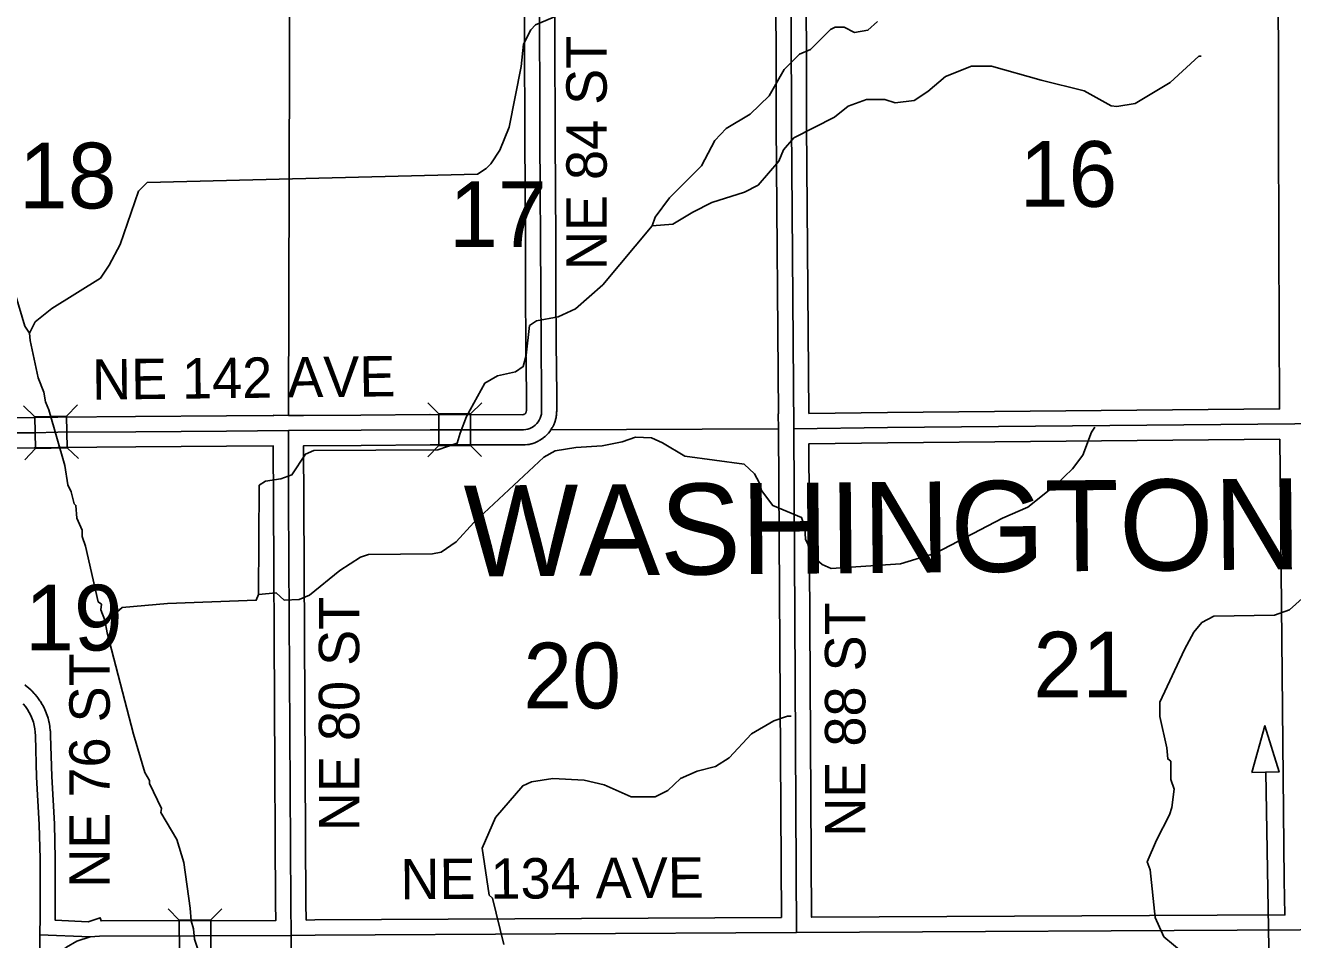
# Model space of a CAD drawing. Extents: x -1403959 to 81668, y -1400582 to 11018.
# Drawn here: x 8015.9 to 8258.6, y 9697.7 to 9872.7 of the extents above; entities that cross this region are included whole.
import ezdxf

# ---------------------------------------------------------------- set-up
doc = ezdxf.new("R2010")
doc.units = 0
for name, color, linetype in [('tdCiCoBndryTxt', 7, 'Continuous'), ('tdCiMapFrame', 7, 'Continuous'), ('tdCiSecText', 7, 'Continuous'), ('tdCiSectLine', 7, 'Continuous'), ('tdCoCityStreetMajor', 7, 'Continuous'), ('tdCoCoBndryPart', 7, 'Continuous'), ('tdCoSectLinePart', 7, 'Continuous'), ('tdCoSectNmbr', 7, 'Continuous'), ('tdCoStrucNonDivPri', 7, 'Continuous'), ('tdCoSurfBitum', 7, 'Continuous')]:
    doc.layers.add(name, color=color, linetype=linetype)

msp = doc.modelspace()

# ---------------------------------------------------------------- linework, layer by layer
at = {"layer": 'tdCiCoBndryTxt'}
for points in [[(8018.71, 9698.59), (8018.75, 9702.12), (8018.75, 9710.88), (8018.75, 9713.13), (8018.58, 9719.69), (8018.05, 9728.76), (8017.84, 9736.7), (8017.81, 9737.36), (8017.73, 9738.02), (8017.61, 9738.68), (8017.44, 9739.32), (8017.23, 9739.96), (8016.97, 9740.57), (8016.67, 9741.16), (8016.32, 9741.73), (8015.93, 9742.28), (8015.51, 9742.79)], [(8066.84, 9698.47), (8066.74, 9704.6)], [(8018.28, 9689.32), (8018.48, 9691.36), (8018.65, 9693.4), (8018.67, 9695.48), (8018.71, 9698.59)], [(8018.28, 9689.32), (8019.85, 9691.76), (8021.11, 9693.56), (8022.48, 9695.12), (8023.81, 9696.26), (8025.78, 9697.36), (8028.35, 9698.19)], [(8018.71, 9698.59), (8028.35, 9698.19)], [(8028.35, 9698.19), (8030.11, 9698.34), (8066.84, 9698.47), (8071.38, 9698.54), (8163.47, 9699.05), (8163.59, 9699.05), (8260.05, 9699.54), (8308.4, 9700.13), (8357.42, 9700.01), (8414.4, 9700.05), (8433.12, 9699.96), (8433.24, 9699.96), (8439.37, 9699.87), (8453.64, 9699.75)], [(8067.15, 9602.72), (8067.1, 9602.78), (8066.99, 9602.98), (8066.92, 9603.2), (8066.87, 9603.78), (8066.83, 9636.91), (8066.84, 9698.47)]]:
    msp.add_lwpolyline(points, dxfattribs=at)
at = {"layer": 'tdCiMapFrame'}
for points in [[(8163.59, 9699.05), (8163.04, 9795.44), (8162.62, 9853.58), (8162.51, 9892.6), (8162.49, 9925.83), (8162.35, 9988.62), (8163.18, 10082.81)], [(8111.32, 9795.26), (8111.73, 9795.31), (8112.12, 9795.4), (8112.51, 9795.53), (8112.88, 9795.71), (8113.22, 9795.92), (8113.54, 9796.18), (8113.83, 9796.46), (8114.09, 9796.78), (8114.31, 9797.13), (8114.49, 9797.49), (8114.62, 9797.88), (8114.72, 9798.28), (8114.76, 9798.85), (8114.78, 9802), (8114.68, 9811.82), (8114.6, 9821.54), (8114.57, 9831.54), (8114.51, 9841.25), (8114.45, 9851.04), (8114.41, 9860.83), (8114.37, 9870.7), (8114.45, 9880.73)], [(8163.04, 9795.44), (8181.04, 9795.69), (8258.99, 9796.38), (8290.61, 9796.66), (8320.98, 9797.05), (8356.04, 9797.35), (8400.14, 9796.99), (8414.11, 9796.9), (8452.51, 9796.61), (8489.27, 9796.38), (8509.85, 9796.25), (8522.5, 9795.84), (8527.34, 9795.36), (8536.32, 9795.36), (8548.51, 9795.56)], [(7990.42, 9792.62), (7991.29, 9793.41), (7991.8, 9793.77), (7992.21, 9794), (7992.63, 9794.19), (7993.06, 9794.35), (7993.51, 9794.48), (7993.96, 9794.57), (7994.42, 9794.63), (7995.79, 9794.65), (8004.88, 9794.67), (8017.57, 9794.71), (8022.13, 9794.8), (8037.05, 9794.88), (8054.43, 9795.03), (8066.29, 9795.1)], [(8066.29, 9795.1), (8080.2, 9795.18), (8093.4, 9795.28), (8111.32, 9795.26)], [(8066.74, 9704.6), (8066.32, 9781.41), (8066.29, 9795), (8066.29, 9795.1)]]:
    msp.add_lwpolyline(points, dxfattribs=at)
at = {"layer": 'tdCiSecText'}
for points in [[(8015.56, 9799.83), (8017.74, 9797.74), (8023.79, 9797.86)], [(8025.89, 9800.05), (8023.79, 9797.86), (8023.92, 9791.81)], [(8092.97, 9800.45), (8095.11, 9798.3), (8101.16, 9798.3)], [(8103.3, 9800.43), (8101.16, 9798.3), (8101.16, 9792.25)], [(8015.78, 9789.5), (8017.87, 9791.69), (8017.74, 9797.74)], [(8092.96, 9790.12), (8095.1, 9792.25), (8095.11, 9798.3)], [(8026.06, 9789.77), (8023.92, 9791.81), (8017.87, 9791.69)], [(8103.25, 9790.15), (8101.16, 9792.25), (8095.1, 9792.25)], [(8043.23, 9703.55), (8045.38, 9701.42), (8051.43, 9701.44)], [(8053.56, 9703.59), (8051.43, 9701.44), (8051.45, 9695.39)], [(8043.27, 9693.22), (8045.4, 9695.37), (8045.38, 9701.42)]]:
    msp.add_lwpolyline(points, dxfattribs=at)
at = {"layer": 'tdCiSectLine'}
for points in [[(8069.69, 9701.42), (8071.34, 9701.44), (8071.36, 9701.44), (8160.68, 9701.93), (8160.13, 9795.41), (8160.09, 9798.3), (8160.11, 9798.3), (8159.72, 9853.56), (8159.72, 9853.57), (8159.61, 9889.68)], [(8165.92, 9798.38), (8181, 9798.59), (8181.02, 9798.59), (8256.08, 9799.25), (8255.94, 9830.92), (8255.94, 9830.93), (8255.91, 9853.64), (8255.85, 9890), (8253.58, 9890), (8180.84, 9889.84), (8165.42, 9889.72), (8165.52, 9853.59), (8165.92, 9798.38)], [(8004.87, 9797.57), (8017.53, 9797.61), (8022.07, 9797.7), (8022.11, 9797.7), (8037.03, 9797.78), (8054.41, 9797.93), (8054.42, 9797.93), (8063.37, 9797.99), (8063.37, 9797.99), (8063.45, 9797.99), (8063.45, 9798.06), (8066.31, 9798.01), (8069.18, 9798.02), (8069.18, 9798.02), (8080.18, 9798.09), (8093.38, 9798.18), (8093.4, 9798.18), (8093.41, 9798.18), (8111.16, 9798.16), (8111.24, 9798.17), (8111.32, 9798.19), (8111.4, 9798.22), (8111.48, 9798.25), (8111.55, 9798.3), (8111.61, 9798.35), (8111.67, 9798.41), (8111.73, 9798.47), (8111.77, 9798.55), (8111.81, 9798.62), (8111.84, 9798.7), (8111.84, 9798.71), (8111.85, 9798.95), (8111.87, 9801.99), (8111.78, 9811.8), (8111.78, 9811.8), (8111.7, 9821.51), (8111.7, 9821.53), (8111.66, 9831.52), (8111.55, 9851.02), (8111.55, 9851.03), (8111.47, 9870.68), (8111.47, 9870.7), (8111.47, 9870.72), (8111.55, 9880.75)], [(8117.35, 9880.7), (8117.28, 9870.69), (8117.35, 9851.05), (8117.47, 9831.55), (8117.47, 9831.55), (8117.51, 9821.55), (8117.58, 9811.85), (8117.68, 9802.02), (8117.68, 9802), (8117.68, 9801.98), (8117.66, 9798.83), (8117.65, 9798.66), (8117.65, 9798.65), (8117.61, 9798.08), (8117.59, 9797.9), (8117.56, 9797.71), (8117.54, 9797.61), (8117.45, 9797.21), (8117.43, 9797.13), (8117.37, 9796.95), (8117.36, 9796.9), (8117.22, 9796.52), (8117.17, 9796.38), (8117.1, 9796.22), (8116.92, 9795.85), (8116.91, 9795.84), (8116.82, 9795.68), (8116.76, 9795.57), (8116.54, 9795.23), (8116.5, 9795.17), (8116.39, 9795.02), (8116.35, 9794.96), (8116.09, 9794.65), (8116.02, 9794.55), (8115.89, 9794.41), (8115.88, 9794.4), (8115.59, 9794.12), (8115.46, 9793.99), (8115.35, 9793.9), (8115.03, 9793.65), (8114.99, 9793.62), (8114.84, 9793.51), (8114.76, 9793.46), (8114.42, 9793.25), (8114.33, 9793.19), (8114.16, 9793.1), (8114.13, 9793.09), (8113.76, 9792.91), (8113.62, 9792.85), (8113.46, 9792.79), (8113.08, 9792.66), (8113.06, 9792.65), (8112.88, 9792.59), (8112.77, 9792.57), (8112.37, 9792.48), (8112.29, 9792.46), (8112.11, 9792.43), (8112.05, 9792.42), (8111.65, 9792.38), (8111.51, 9792.36), (8111.32, 9792.36), (8111.32, 9792.36), (8093.41, 9792.38), (8080.22, 9792.28), (8080.21, 9792.28), (8069.2, 9792.22), (8069.22, 9781.42), (8069.65, 9704.63), (8069.69, 9701.42)], [(8166.48, 9701.96), (8257.1, 9702.42), (8256.99, 9709.08), (8256.99, 9709.1), (8256.26, 9781.31), (8256.12, 9793.45), (8256.12, 9793.45), (8256.12, 9793.45), (8181.08, 9792.78), (8165.96, 9792.58), (8165.96, 9792.56), (8165.95, 9792.56), (8166.48, 9701.96), (8166.48, 9701.96), (8166.48, 9701.96)], [(8027.95, 9701.11), (8030.21, 9701.85), (8030.41, 9701.24), (8063.89, 9701.36), (8063.84, 9704.56), (8063.84, 9704.58), (8063.42, 9781.39), (8063.42, 9781.4), (8063.39, 9792.18), (8054.46, 9792.13), (8037.08, 9791.98), (8037.06, 9791.98), (8022.16, 9791.9), (8017.63, 9791.81), (8017.58, 9791.8), (8004.88, 9791.77)], [(8015.83, 9746.42), (8016.35, 9746.01), (8016.47, 9745.91), (8016.51, 9745.87), (8017, 9745.42), (8017.1, 9745.33), (8017.15, 9745.28), (8017.61, 9744.79), (8017.69, 9744.71), (8017.75, 9744.64), (8018.17, 9744.12), (8018.24, 9744.04), (8018.3, 9743.96), (8018.69, 9743.41), (8018.73, 9743.35), (8018.8, 9743.24), (8019.15, 9742.67), (8019.18, 9742.61), (8019.25, 9742.48), (8019.55, 9741.89), (8019.57, 9741.85), (8019.64, 9741.7), (8019.9, 9741.09), (8019.91, 9741.07), (8019.98, 9740.89), (8020.19, 9740.26), (8020.19, 9740.26), (8020.25, 9740.08), (8020.25, 9740.06), (8020.42, 9739.42), (8020.46, 9739.25), (8020.47, 9739.21), (8020.59, 9738.56), (8020.61, 9738.4), (8020.62, 9738.35), (8020.69, 9737.69), (8020.71, 9737.55), (8020.71, 9737.48), (8020.74, 9736.81), (8020.74, 9736.77), (8020.95, 9728.88), (8021.48, 9719.86), (8021.48, 9719.77), (8021.65, 9713.2), (8021.65, 9713.13), (8021.65, 9702.12), (8021.65, 9702.08), (8021.65, 9701.38), (8027.95, 9701.11)]]:
    msp.add_lwpolyline(points, dxfattribs=at)
at = {"layer": 'tdCoCityStreetMajor'}
for points in [[(8066.53, 9888.89), (8066.27, 9798.01)], [(8116.45, 9795.23), (8160.09, 9795.42)]]:
    msp.add_lwpolyline(points, dxfattribs=at)
at = {"layer": 'tdCoStrucNonDivPri'}
msp.add_lwpolyline([(8250.78, 9729.64), (8253.29, 9738.62), (8255.99, 9729.77)], close=True, dxfattribs=at)
msp.add_lwpolyline([(8297.88, 9689.78), (8257.32, 9689.16), (8256.97, 9689.18), (8256.75, 9689.21), (8256.48, 9689.27), (8256.21, 9689.35), (8255.95, 9689.46), (8255.7, 9689.59), (8255.46, 9689.74), (8255.23, 9689.91), (8255.02, 9690.1), (8254.83, 9690.31), (8254.66, 9690.54), (8254.51, 9690.77), (8254.38, 9691.03), (8254.28, 9691.29), (8254.19, 9691.56), (8254.14, 9691.83), (8254.1, 9692.11), (8254.09, 9692.4), (8253.47, 9729.71)], dxfattribs=at)
at = {"layer": 'tdCoSurfBitum'}
for points in [[(8124.13, 9876.13), (8120.46, 9875.67), (8113.59, 9872.76), (8112.68, 9871.84), (8111.31, 9869.1), (8110.85, 9864.82), (8108.57, 9853.22), (8106.75, 9848.79), (8105.07, 9846.19), (8104.16, 9845.28), (8102.48, 9844.21), (8039.26, 9842.63), (8037.59, 9840.95), (8034.09, 9830.72), (8031.95, 9826.75), (8030.27, 9824.3), (8020.97, 9818.49), (8017.76, 9815.9), (8016.7, 9813.76)], [(8016.7, 9813.76), (8015.78, 9815.13), (8014.09, 9820.93), (8014.09, 9821.85), (8013.79, 9822.46), (8013.63, 9823.53), (8011.95, 9827.8), (8011.49, 9830.55), (8010.57, 9832.53), (8010.57, 9833.29), (8008.42, 9840.62), (8007.35, 9843.52), (8006.28, 9848.4), (8005.82, 9848.86), (8005.21, 9851.91), (8004.75, 9852.37), (8004.75, 9852.98), (8002.45, 9861.37), (8001.99, 9861.53), (8001.22, 9864.73), (8000.92, 9865.19), (7998.92, 9874.5)], [(8179.1, 9873.43), (8177.27, 9871.75), (8174.67, 9871.29), (8172.68, 9872.35), (8171, 9872.35), (8170.09, 9871.89), (8166.28, 9868.07), (8164.14, 9867.15), (8161.24, 9864.25), (8158.35, 9859.21), (8154.68, 9855.7), (8150.11, 9852.95), (8147.97, 9850.65), (8145.38, 9845.77), (8139.28, 9839.66), (8136.54, 9835.99), (8135.93, 9834.31)], [(8241.09, 9866.76), (8240.64, 9866.76), (8235.15, 9861.72), (8228.43, 9857.74), (8224.92, 9857.13), (8223.85, 9857.28), (8218.66, 9860.18), (8210.41, 9862.16), (8200.94, 9864.9), (8197.12, 9864.89), (8192.09, 9862.9), (8188.73, 9860), (8186.14, 9858.32), (8182.47, 9857.86), (8180.49, 9858.47), (8176.97, 9858.46), (8173.46, 9857.24), (8170.87, 9855.1), (8163.09, 9851.13), (8161.1, 9848.83), (8160.19, 9846.7), (8156.23, 9842.11), (8153.63, 9840.74), (8147.37, 9838.75), (8143.71, 9836.91), (8139.9, 9834.62), (8135.93, 9834.31)], [(8135.93, 9834.31), (8126.47, 9823.01), (8121.28, 9818.42), (8117.93, 9816.89), (8113.8, 9816.13), (8112.43, 9815.21), (8111.82, 9809.54), (8111.27, 9807.38), (8109.79, 9806.34), (8106.33, 9805.59), (8103.89, 9804.21), (8100.39, 9797.8), (8099.17, 9794.59), (8098.63, 9792.7), (8094.89, 9791.41), (8071.15, 9791.28), (8069.55, 9790.6), (8066.96, 9786.63), (8064.82, 9785.86), (8061.92, 9785.4), (8060.7, 9784.64), (8060.57, 9763.72)], [(8031.11, 9758.81), (8030.34, 9760.8), (8030.49, 9761.87), (8029.88, 9762.32), (8027.43, 9773.01), (8026.81, 9774.84), (8026.81, 9776.06), (8025.74, 9778.35), (8025.59, 9780.79), (8025.28, 9781.1), (8024.67, 9783.39), (8024.06, 9784.76), (8023.44, 9788.42), (8020.38, 9799.11), (8019.76, 9800.63), (8019.46, 9802.46), (8018.38, 9805.21), (8016.85, 9812.38), (8016.7, 9813.76)], [(8220.71, 9795.76), (8220.1, 9794.84), (8218.42, 9790.42), (8216.44, 9787.82), (8213.24, 9784.76), (8207.9, 9780.48), (8203.02, 9778.34), (8190.2, 9771.62), (8183.48, 9769.63), (8170.2, 9768.7), (8168.52, 9769.46), (8166.99, 9770.83), (8165.3, 9774.34), (8165.15, 9776.48), (8164.54, 9778.46), (8159.04, 9780.75), (8156.9, 9783.65), (8156.44, 9785.17), (8155.52, 9786.85), (8153.53, 9788.68), (8142.23, 9790.2), (8137.95, 9792.79), (8135.82, 9793.71), (8132.76, 9793.86), (8130.17, 9792.94), (8126.35, 9792.17), (8121.31, 9791.86), (8117.34, 9791.25), (8115.21, 9790.02), (8101.78, 9777.5), (8098.43, 9773.83), (8095.53, 9771.84), (8093.85, 9771.54), (8081.63, 9771.37), (8080.11, 9770.91), (8076.14, 9768.32), (8070.34, 9763.58), (8068.36, 9762.81), (8065.46, 9762.66), (8063.93, 9764.03), (8060.57, 9763.72)], [(8060.57, 9763.72), (8060.11, 9762.65), (8043.16, 9762.03), (8034.46, 9761.26), (8032.33, 9759.43), (8031.11, 9758.81)], [(8261.66, 9764.04), (8258, 9760.83), (8255.1, 9759.76), (8243.5, 9759.6), (8241.21, 9758.38), (8239.68, 9756.54), (8237.86, 9753.18), (8233.13, 9743.11), (8233.14, 9740.36), (8234.52, 9734.4), (8234.67, 9732.27), (8235.28, 9731.81), (8235.29, 9728.3), (8235.9, 9726.47), (8235.44, 9722.96), (8234.99, 9721.58), (8232.55, 9716.69), (8230.72, 9712.57), (8231.33, 9711.05), (8232.26, 9701.89), (8233.94, 9698.22), (8237.61, 9695.17)], [(8158.56, 9654.35), (8080.98, 9666.35), (8076.39, 9668.63), (8057.29, 9682.97), (8053.32, 9686.78), (8051.33, 9690.14), (8049.65, 9693.65), (8048.27, 9697.77), (8048.11, 9699.75), (8047.66, 9701.28), (8047.5, 9703.72), (8046.27, 9712.42), (8044.89, 9716.85), (8041.83, 9722.03), (8041.98, 9722.8), (8039.69, 9727.53), (8039.69, 9728.14), (8038.77, 9729.66), (8036.63, 9736.99), (8031.57, 9756.37), (8031.11, 9758.81)], [(8162.59, 9740.45), (8161.83, 9740.45), (8159.23, 9739.53), (8154.96, 9737.09), (8150.69, 9732.5), (8148.1, 9730.82), (8144.59, 9729.9), (8141.38, 9728.53), (8138.94, 9726.23), (8136.5, 9725.01), (8131.92, 9725.01), (8126.72, 9727.29), (8122.9, 9728.21), (8116.95, 9728.51), (8112.83, 9727.89), (8111.15, 9727.13), (8105.96, 9721.02), (8103.37, 9715.21), (8104.76, 9706.21), (8105.37, 9705.6), (8107.52, 9696.75)]]:
    msp.add_lwpolyline(points, dxfattribs=at)

# ---------------------------------------------------------------- texts
at = {"layer": 'tdCoCoBndryPart'}
msp.add_text('WASHINGTON', height=17.411, rotation=0.5066, dxfattribs=at).set_placement((8099.96, 9767.16))
at = {"layer": 'tdCoSectLinePart'}
for s, rotation, p in [('16', 0.0032, (8206.31, 9837.95)), ('18', 0.0017, (8014.68, 9837.64)), ('17', 0.0025, (8097.05, 9830.28)), ('19', 0.0017, (8015.85, 9753.02)), ('21', 0.0032, (8208.95, 9744.03)), ('20', 0.0024, (8111.27, 9741.94))]:
    msp.add_text(s, height=12.575, rotation=rotation, dxfattribs=at).set_placement(p)
at = {"layer": 'tdCoSectNmbr'}
for s, rotation, p in [('NE 84 ST', 90, (8127.24, 9825.83)), ('NE 142 AVE', 0.6532, (8028.72, 9801.02)), ('NE 80 ST', 90, (8079.85, 9718.44)), ('NE 88 ST', 90, (8176.77, 9717.38)), ('NE 76 ST', 90, (8032.07, 9707.62)), ('NE 134 AVE', 0.3192, (8087.76, 9705.39))]:
    msp.add_text(s, height=7.738, rotation=rotation, dxfattribs=at).set_placement(p)

doc.saveas('drawing.dxf')
